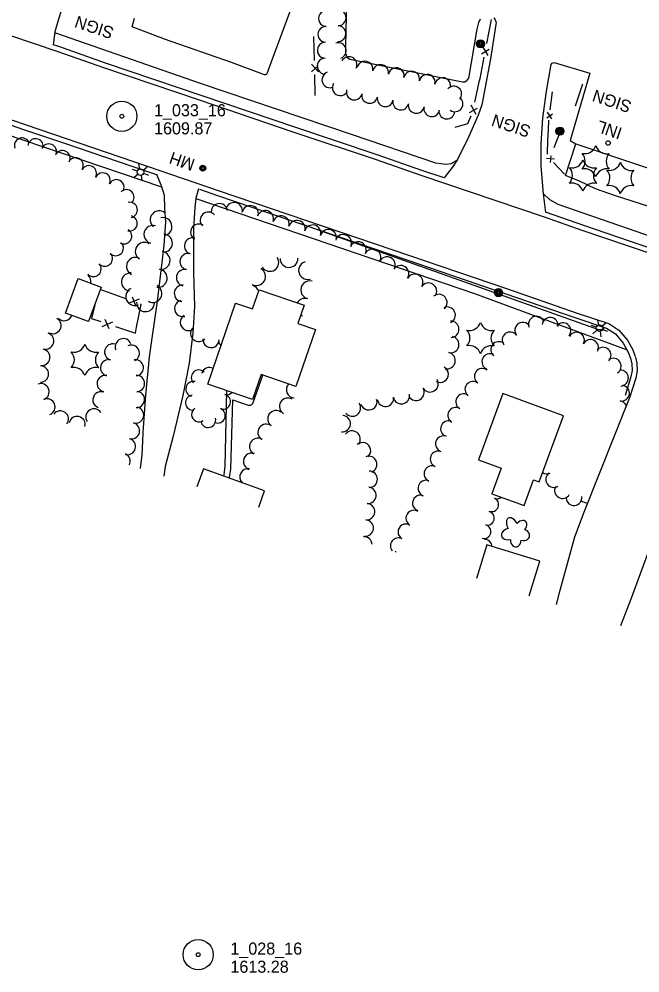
# Model space of a CAD drawing. Extents: x 189384 to 193282, y 256970 to 260388.
# Drawn here: x 191805.5 to 192114.2, y 258379.4 to 258853.2 of the extents above; entities that cross this region are included whole.
import ezdxf

# ---------------------------------------------------------------- set-up
doc = ezdxf.new("R2010")
doc.units = 0
for name, color, linetype in [('E_DRN_Grate', 7, 'Continuous'), ('E_DWY', 7, 'Continuous'), ('E_LAND_Vegetation', 7, 'Continuous'), ('E_MAP_PassPoints', 7, 'Continuous'), ('E_MISCPROP', 7, 'Continuous'), ('E_MISCPROP_HvyLine', 7, 'Continuous'), ('E_MISCPROP_Railing', 7, 'Continuous'), ('E_PATH_Sidewalk', 7, 'Continuous'), ('E_RDWY', 7, 'Continuous')]:
    doc.layers.add(name, color=color, linetype=linetype)

# ---------------------------------------------------------------- blocks, each defined once
blk = doc.blocks.new('PP')
at = {"layer": 'E_MAP_PassPoints'}
for radius in [7.5, 0.96]:
    blk.add_circle((0, 0), radius, dxfattribs=at)
blk = doc.blocks.new('PP_6')
at = {"layer": 'E_MAP_PassPoints'}
for radius in [7.5, 0.96]:
    blk.add_circle((0, 0), radius, dxfattribs=at)
blk = doc.blocks.new('INL')
at = {"layer": 'E_MISCPROP_Railing'}
blk.add_text('INL', height=6, rotation=0, dxfattribs=at).set_placement((-5.79, -2.75))
blk = doc.blocks.new('MHO_1')
at = {"layer": 'E_DRN_Grate'}
for centre, radius in [((0.04, -0.06), 1.5), ((0.04, -0.06), 1.22), ((0.04, -0.07), 0.968), ((0.01, -0.08), 0.605)]:
    blk.add_circle(centre, radius, dxfattribs=at)
blk = doc.blocks.new('POLE_1')
at = {"layer": 'E_MISCPROP'}
for radius in [2.02, 1.51, 1.01, 0.504]:
    blk.add_circle((0.03, -0.09), radius, dxfattribs=at)
blk = doc.blocks.new('LTP_1')
at = {"layer": 'E_MISCPROP'}
for p, q in [((-1.61, 0.09), (-4.22, 0.17)), ((-0.78, 1.46), (-1.98, 3.76)), ((0.86, 1.37), (2.22, 3.6)), ((1.66, 0), (4.18, -0.07)), ((-0.86, -1.4), (-2.22, -3.59)), ((0.78, -1.44), (2.02, -3.62))]:
    blk.add_line(p, q, dxfattribs=at)
blk.add_circle((0.02, 0.01), 1.64, dxfattribs=at)
blk = doc.blocks.new('TREE')
at = {"layer": 'E_LAND_Vegetation'}
for centre, major_axis, ratio in [((-1.07, 3.38), (0.91, -3.32), 0.782863), ((2.88, 1.66), (-3.52, -1.95), 0.691916), ((-3.74, -0.07), (3.29, -0.08), 0.832022), ((-1.48, -3.66), (1.2, 3.24), 0.716896), ((2.54, -2.64), (-3.34, 3.06), 0.560249)]:
    blk.add_ellipse(centre, major_axis=major_axis, ratio=ratio, start_param=1.570796, end_param=4.712389, dxfattribs=at)
blk = doc.blocks.new('PINEL')
at = {"layer": 'E_LAND_Vegetation'}
for centre, start, end in [((-8.23, 7.26), 275.2112, 0.9761), ((2.17, 10.66), 215.2112, 300.9761), ((10.31, 3.35), 155.2112, 240.9761), ((-10.49, -3.45), 335.2112, 60.9761), ((8.05, -7.36), 95.2112, 180.9761), ((-2.35, -10.75), 35.2112, 120.9761)]:
    blk.add_arc(centre, 5.72, start, end, dxfattribs=at)
blk = doc.blocks.new('SIGN')
at = {"layer": 'E_MISCPROP'}
blk.add_text('SIGN', height=6, rotation=0, dxfattribs=at).set_placement((0, -3))

msp = doc.modelspace()

# ---------------------------------------------------------------- linework, layer by layer
at = {"layer": 'E_DWY'}
for points in [[(191943.69, 258866.81), (191930.63, 258831.49), (191928.7, 258826.04), (191928.09, 258825.58), (191927.51, 258825.43), (191911.17, 258831.57), (191877.77, 258843.23), (191861.72, 258849.39), (191862.79, 258853.56)], [(191968.49, 258869.76), (191967.73, 258839.81), (191967.82, 258836.02), (191968.59, 258834.17), (191969.89, 258833.33), (192025.87, 258822.06), (192027.06, 258822.08), (192028.32, 258822.81), (192029.01, 258823.78), (192033.28, 258848.26), (192033.98, 258851.56), (192034.96, 258853.31)], [(191826.52, 258857.93), (191824.69, 258851.95), (191823.32, 258846.82), (191822.36, 258840.46)], [(192041.49, 258853.79), (192042.15, 258852.8), (192042.61, 258851.53), (192042.57, 258850.55), (192039.78, 258833.38), (192035.51, 258810.64), (192033.79, 258805.43), (192028.91, 258794.58), (192023.45, 258783.42), (192021.28, 258780.08), (192016.81, 258774.26)], [(192067.35, 258757.14), (192066.13, 258766.35), (192065.01, 258780.17), (192064.99, 258791.29), (192065.85, 258803.99), (192067.64, 258817.35), (192070.03, 258830.58), (192070.58, 258831.32), (192071.59, 258831.55), (192089.25, 258826.3), (192079.49, 258792.89)], [(192079.49, 258792.89), (192082.26, 258791.22)], [(191865.79, 258630), (191866.69, 258636.73), (191866.97, 258643.55), (191867.19, 258647.9), (191867.82, 258657.06), (191868.52, 258666.37), (191870.32, 258685.37), (191874.29, 258713.12), (191876.66, 258732.31), (191877.69, 258740.91), (191878.39, 258752.32), (191877.94, 258759.3), (191877.75, 258765.52), (191876.35, 258770.34), (191873.96, 258775.89)], [(191894.73, 258768.81), (191893.39, 258764.29), (191892.81, 258759.84), (191892.14, 258749.09), (191892.26, 258727.24), (191892.63, 258710.41), (191891.83, 258697.19), (191890.05, 258682.31), (191886.91, 258666.19), (191882.07, 258645.98), (191878.13, 258630.96), (191877.53, 258626.16)]]:
    msp.add_lwpolyline(points, dxfattribs=at)
at = {"layer": 'E_LAND_Vegetation'}
for centre, radius, start, end in [((191958.3, 258853.48), 3.95, 87.9929, 267.9929), ((191964.11, 258853.85), 3.95, 269.0836, 89.0836), ((191958.03, 258845.59), 3.95, 87.9929, 267.9929), ((191963.98, 258845.95), 3.95, 269.0836, 89.0836), ((191957.75, 258837.7), 3.95, 87.9929, 267.9929), ((191964.2, 258837.47), 3.95, 288.8554, 108.8554), ((191957.61, 258829.84), 3.95, 89.1548, 269.1548), ((191969.52, 258830.54), 3.95, 334.9967, 154.9967), ((191977.49, 258828.33), 3.95, 347.9312, 167.9312), ((191985.22, 258826.68), 3.95, 347.9312, 167.9312), ((191992.94, 258825.03), 3.95, 347.9312, 167.9312), ((191960, 258823.04), 3.95, 110.0681, 290.0681), ((192000.66, 258823.37), 3.95, 347.9312, 167.9312), ((192008.38, 258821.73), 3.95, 347.9312, 167.9312), ((192016.1, 258820.07), 3.95, 347.9312, 167.9312), ((191965.2, 258819.11), 3.95, 147.0795, 327.0795), ((192021.58, 258815.92), 3.95, 319.4548, 139.4548), ((191972.14, 258816.97), 3.95, 165.2931, 345.2931), ((191979.77, 258815.3), 3.95, 167.9151, 347.9151), ((191987.5, 258813.66), 3.95, 167.9151, 347.9151), ((191995.22, 258812), 3.95, 167.9151, 347.9151), ((192002.94, 258810.34), 3.95, 167.9151, 347.9151), ((192022.22, 258811.12), 3.95, 233.5764, 53.5764), ((192010.66, 258808.7), 3.95, 167.9151, 347.9151), ((192018.15, 258807.52), 3.95, 177.2126, 357.2126), ((191806.95, 258790.35), 3.81, 19.5481, 199.5481), ((191813.69, 258789.99), 3.81, 354.0709, 174.0709), ((191820.31, 258787.37), 3.81, 337.9625, 157.9625), ((191827.02, 258784.11), 3.81, 332.6243, 152.6243), ((191833.61, 258780.48), 3.81, 329.3504, 149.3504), ((191840.17, 258776.59), 3.81, 329.3504, 149.3504), ((191847.05, 258773), 3.81, 333.8333, 153.8333), ((191853.9, 258769.64), 3.81, 333.8333, 153.8333), ((191858.84, 258764.66), 3.81, 314.5484, 134.5484), ((191860.48, 258758.38), 3.81, 281.6364, 101.6364), ((191875.16, 258753.5), 4.46, 50.0664, 230.0664), ((191905.09, 258757.45), 4.08, 10.4354, 190.4354), ((191912.42, 258758.01), 4.08, 349.3317, 169.3317), ((191920.44, 258756.5), 4.08, 349.3317, 169.3317), ((191927.94, 258754), 4.08, 341.4374, 161.4374), ((191860.44, 258751.73), 3.81, 255.9861, 75.9861), ((191877.04, 258750.1), 4.46, 285.0394, 105.0394), ((191899.6, 258753.27), 4.08, 42.7915, 222.7915), ((191935.76, 258751.4), 4.08, 343.8636, 163.8636), ((191943.6, 258749.13), 4.08, 343.8636, 163.8636), ((191857.73, 258745.34), 3.81, 237.2022, 57.2022), ((191872.02, 258746.25), 4.46, 73.7449, 253.7449), ((191894.84, 258747.33), 4.08, 57.4204, 237.4204), ((191951.44, 258746.86), 4.08, 343.8636, 163.8636), ((191959.29, 258744.59), 4.08, 343.8636, 163.8636), ((191877.24, 258741.92), 4.46, 266.9672, 86.9672), ((191891.74, 258740.47), 4.08, 73.9881, 253.9881), ((191966.69, 258742.11), 4.08, 333.7987, 153.7987), ((191853.57, 258739.46), 3.81, 224.3286, 44.3286), ((191867.73, 258737.81), 4.46, 57.8475, 237.8475), ((191974.01, 258738.51), 4.08, 333.7987, 153.7987), ((191981.26, 258734.88), 4.08, 331.9739, 151.9739), ((191848.1, 258734.21), 3.81, 222.7244, 42.7244), ((191863.33, 258730.37), 4.46, 65.2079, 245.2079), ((191876.07, 258733.31), 4.46, 260.9805, 80.9805), ((191889.53, 258732.73), 4.08, 77.5869, 257.5869), ((191930.13, 258732.36), 4.45, 213.3328, 33.3328), ((191939.69, 258734.33), 4.45, 180.4967, 0.4967), ((191988.46, 258731.04), 4.08, 331.9739, 151.9739), ((191842.48, 258729.07), 3.81, 222.3941, 42.3941), ((191923.56, 258725.31), 4.45, 240.4239, 60.4239), ((191948.93, 258728.34), 4.45, 106.5344, 286.5344), ((191995.19, 258726.72), 4.08, 326.8568, 146.8568), ((191837.41, 258723.01), 3.81, 344.3499, 51.5637), ((191860.84, 258722.64), 4.46, 84.2717, 264.2717), ((191874.67, 258724.49), 4.46, 260.9805, 80.9805), ((191887.77, 258724.76), 4.08, 77.5869, 257.5869), ((192002.19, 258722.42), 4.08, 328.5674, 148.5674), ((191872.02, 258716.91), 4.46, 240.4585, 60.4585), ((191886.73, 258716.93), 4.08, 85.1601, 265.1601), ((191920.39, 258716.56), 4.45, 18.3962, 72.3928), ((191949.96, 258718.65), 4.45, 74.953, 254.953), ((192009.02, 258718.03), 4.08, 327.23, 147.23), ((191862.95, 258715.37), 4.46, 114.6804, 294.6804), ((192014.19, 258712.43), 4.08, 311.478, 131.478), ((191868.36, 258712.34), 4.46, 177.2126, 357.2126), ((191886.88, 258709.5), 4.08, 104.3509, 284.3509), ((191947.6, 258710.04), 4.45, 74.3976, 150.0783), ((192018.34, 258706.12), 4.08, 295.3481, 115.3481), ((191827.86, 258707.44), 4.05, 226.5277, 339.0909), ((191889.7, 258702.52), 4.08, 120.8582, 300.8582), ((191945.2, 258701.46), 4.45, 74.3976, 88.0208), ((192062.67, 258701.62), 3.95, 22.8303, 202.8303), ((191822.31, 258700.97), 4.05, 240.7147, 60.7147), ((192020.12, 258699.08), 4.08, 272.9347, 92.9347), ((192055.9, 258698.62), 3.95, 37.418, 217.418), ((192069.52, 258700.99), 3.95, 353.241, 173.241), ((192075.84, 258698.41), 3.95, 320.8506, 140.8506), ((191818.71, 258693.32), 4.05, 252.6059, 72.6059), ((191894.8, 258697.09), 4.08, 139.538, 319.538), ((192049.63, 258693.82), 3.95, 37.4181, 217.4181), ((192082.58, 258693.67), 3.95, 333.1562, 153.1562), ((191852.04, 258687.82), 4.05, 75.2948, 255.2948), ((191857.33, 258690.44), 4.05, 21.0135, 201.0135), ((191861.3, 258687.24), 4.05, 294.6605, 114.6605), ((191900.96, 258694.1), 4.08, 176.1313, 356.1313), ((191908.55, 258694.13), 4.08, 191.5013, 228.8335), ((192020.09, 258691.49), 4.08, 257.1763, 77.1763), ((192043.98, 258689.02), 3.95, 51.9084, 231.9084), ((192089.54, 258690.05), 3.95, 331.5344, 151.5344), ((191816.8, 258685.19), 4.05, 260.9709, 80.9709), ((192018.28, 258683.53), 4.08, 257.1763, 77.1763), ((192039.55, 258682.98), 3.95, 63.7505, 243.7505), ((192095.86, 258686.21), 3.95, 317.0922, 137.0922), ((191849.98, 258679.99), 4.05, 75.2948, 255.2948), ((191863.28, 258680), 4.05, 278.9207, 98.9207), ((192100.86, 258680.79), 3.95, 302.6176, 122.6176), ((191816.14, 258676.86), 4.05, 269.5484, 89.5484), ((191894.85, 258675.18), 3.75, 46.1308, 226.1308), ((191900.08, 258676.41), 3.75, 60.3805, 167.5859), ((192014.83, 258676.76), 4.08, 241.1394, 61.1394), ((192035.82, 258675.69), 3.95, 54.2538, 234.2538), ((192104.45, 258674.89), 3.95, 273.7334, 93.7334), ((191848.28, 258672.16), 4.05, 77.7893, 257.7893), ((191863.87, 258672.18), 4.05, 271.3823, 91.3823), ((191892.13, 258669.47), 3.75, 76.7106, 256.7106), ((192009.81, 258672.01), 4.08, 211.0795, 31.0795), ((192031.12, 258669.27), 3.95, 52.5487, 232.5487), ((191816.39, 258668.09), 4.05, 291.3472, 111.3472), ((191846.22, 258664.08), 4.05, 70.425, 250.425), ((191863.87, 258664.25), 4.05, 266.5069, 86.5069), ((191908.69, 258670.38), 3.75, 255.7276, 315.5791), ((191942.54, 258669.15), 4.17, 138.3731, 265.4461), ((192002.82, 258667.8), 4.08, 211.0795, 31.0795), ((192104.98, 258667.41), 3.95, 261.2003, 81.2003), ((191819.34, 258660.55), 4.05, 291.3472, 111.3472), ((191891.98, 258662.66), 3.75, 96.2719, 276.2719), ((191906.84, 258663.11), 3.75, 255.7276, 75.7276), ((191939.09, 258660.79), 4.17, 59.295, 239.295), ((191979.36, 258663.13), 4.08, 196.8826, 16.8826), ((191987.63, 258664.85), 4.08, 187.5446, 7.5446), ((191995.59, 258666.12), 4.08, 190.5739, 10.5739), ((192026.53, 258663.14), 3.95, 59.7369, 239.7369), ((192103.77, 258659.61), 3.95, 22.3655, 81.2003), ((191825.99, 258654.53), 4.05, 322.815, 142.815), ((191842.72, 258655.56), 4.05, 33.4782, 213.4782), ((191863.39, 258656.53), 4.05, 255.5584, 75.5584), ((191894.99, 258656.88), 3.75, 123.8009, 303.8009), ((191904.25, 258656.3), 3.75, 248.4258, 68.4258), ((191933.26, 258654.6), 4.17, 54.1435, 234.1435), ((191971.22, 258659.97), 4.08, 216.5988, 36.5988), ((192022.56, 258656.32), 3.95, 59.7369, 239.7369), ((191834.32, 258651.78), 4.05, 346.6306, 166.6306), ((191899.49, 258654.08), 3.75, 193.6622, 13.6622), ((191966.13, 258652.22), 4.08, 265.0717, 85.0717), ((192019.02, 258649.71), 3.95, 71.3487, 251.3487), ((191861.37, 258648.69), 4.05, 255.5584, 75.5584), ((191928.37, 258647.83), 4.17, 54.1435, 234.1435), ((191971.06, 258644.58), 4.08, 322.9858, 142.9858), ((191859.35, 258640.85), 4.05, 255.5584, 75.5584), ((191924.18, 258640.84), 4.17, 59.8028, 239.8028), ((192016.5, 258642.23), 3.95, 71.3487, 251.3487), ((191976.22, 258638.79), 4.08, 310.9675, 130.9675), ((191856.68, 258633.59), 4.05, 333.5643, 65.3961), ((191921.17, 258633.48), 4.17, 70.6445, 250.6445), ((191979.33, 258632.02), 4.08, 291.4744, 111.4744), ((192013.83, 258634.66), 3.95, 67.1683, 247.1683), ((191919.35, 258625.74), 4.17, 81.2032, 223.3967), ((192010.77, 258627.39), 3.95, 67.1683, 247.1683), ((191979.56, 258624.62), 4.08, 269.9153, 89.9153), ((192067.77, 258631.26), 3.95, 237.7058, 295.8428), ((192071.31, 258624.51), 3.95, 123.9902, 303.9902), ((191978.94, 258616.66), 4.08, 264.642, 84.642), ((192007.78, 258620.17), 3.95, 69.7671, 249.7671), ((192075.66, 258619.06), 3.95, 149.0328, 329.0328), ((192005.05, 258612.77), 3.95, 69.7671, 249.7671), ((192043.07, 258618.36), 3.43, 247.7273, 309.0591), ((192081.35, 258615.56), 3.95, 186.2229, 6.2229), ((191978.24, 258608.51), 4.08, 265.1191, 85.1191), ((192040.47, 258612.02), 3.43, 247.7273, 67.7273), ((192087.59, 258616.93), 3.95, 225.1521, 278.3558), ((192001.78, 258605.27), 3.95, 60.0396, 240.0396), ((192038.33, 258605.28), 3.43, 255.7608, 75.7608), ((191977.58, 258600.37), 4.08, 265.4346, 85.4346), ((191997.83, 258598.43), 3.95, 60.0396, 240.0396), ((192036.64, 258598.63), 3.43, 255.7608, 75.7608), ((191976.95, 258592), 4.08, 4.3514, 92.3984), ((191994.08, 258591.54), 3.95, 61.5399, 219.4374), ((192037.14, 258591.26), 3.43, 359.5388, 95.6415), ((191992.51, 258584.6), 3.95, 82.777, 90.1282)]:
    msp.add_arc(centre, radius, start, end, dxfattribs=at)
at = {"layer": 'E_MISCPROP'}
for p, q in [((192082.15, 258810.13), (192085.78, 258821.07)), ((192071.49, 258789.46), (192074.85, 258797.78))]:
    msp.add_line(p, q, dxfattribs=at)
at = {"layer": 'E_MISCPROP_HvyLine'}
for points in [[(191846.28, 258720.08), (191846.28, 258720.08), (191840.02, 258702.93), (191840.02, 258702.93), (191828.56, 258707.12), (191834.83, 258724.27), (191834.83, 258724.27), (191846.28, 258720.08)], [(191921.59, 258664.22), (191899.26, 258671.94), (191899.26, 258671.94), (191913.15, 258712.15), (191913.15, 258712.15), (191913.15, 258712.15), (191921.6, 258709.23), (191921.6, 258709.23), (191924.9, 258718.77), (191947.14, 258711.08), (191947.14, 258711.08), (191944.01, 258702.01), (191952.82, 258698.96), (191943.04, 258670.67), (191943.04, 258670.67), (191925.86, 258676.6), (191925.86, 258676.6), (191925.86, 258676.6)], [(192063.99, 258623.42), (192076.1, 258656.13), (192076.1, 258656.13), (192076.1, 258656.13), (192046.03, 258667.26), (192046.03, 258667.26), (192033.85, 258634.34), (192033.85, 258634.34), (192045.2, 258630.14), (192045.2, 258630.14), (192040.5, 258617.45), (192040.5, 258617.45), (192056.52, 258611.52), (192061.3, 258624.42), (192061.3, 258624.42), (192063.99, 258623.42)]]:
    msp.add_lwpolyline(points, close=True, dxfattribs=at)
for points in [[(191924.61, 258610.76), (191927.51, 258618.85), (191897.12, 258629.75), (191897.12, 258629.75), (191893.91, 258620.8)], [(192059.09, 258566.77), (192064.38, 258583.87), (192064.38, 258583.87), (192038.02, 258592.03), (192032.86, 258575.35)]]:
    msp.add_lwpolyline(points, dxfattribs=at)
at = {"layer": 'E_MISCPROP_Railing'}
for p, q in [((192035.32, 258835.92), (192039.21, 258838.22)), ((192038.69, 258835.09), (192036.03, 258839.65)), ((191954.32, 258826.92), (191950.82, 258830.76)), ((191950.91, 258827.02), (191954.18, 258830.05)), ((192032.74, 258805.83), (192030.19, 258810.45)), ((192029.39, 258806.74), (192033.34, 258808.95)), ((192067.84, 258804.15), (192070.61, 258806.06)), ((192070.38, 258803.71), (192068.18, 258806.96)), ((192071.61, 258783.58), (192067.7, 258784.01)), ((192069.62, 258781.93), (192069.97, 258785.28)), ((191863.74, 258710.45), (191861.92, 258715.14)), ((191865.26, 258714), (191859.78, 258711.9)), ((191846.72, 258700.56), (191852.13, 258702.82)), ((191848.12, 258704.15), (191850.09, 258699.52))]:
    msp.add_line(p, q, dxfattribs=at)
for points in [[(192037.97, 258841.13), (192040.39, 258853.01)], [(191952.36, 258832.59), (191952.08, 258844.52)], [(192034.64, 258823.75), (192036.63, 258834.22)], [(191952.77, 258815.17), (191952.52, 258825.66)], [(192032.14, 258811.9), (192034.42, 258822.61), (192034.64, 258823.75)], [(192069.53, 258808.16), (192070.62, 258817.12)], [(192022.34, 258799.53), (192028.66, 258801.4), (192030.25, 258805.14)], [(192068.46, 258795.04), (192068.84, 258802.52), (192068.9, 258802.96)], [(192068.2, 258786.02), (192068.37, 258793.22), (192068.46, 258795.04)], [(192092.07, 258768.85), (192084.12, 258772.62), (192077.1, 258775.47), (192082.26, 258791.22), (192108.94, 258782.22), (192144.83, 258770.29), (192181.19, 258757.84), (192205.48, 258749.77), (192212.53, 258747.46), (192220.95, 258744.75)], [(192076.58, 258776.12), (192071.21, 258781.96)], [(192218.94, 258728.12), (192199.1, 258733.72), (192175.73, 258740.83), (192150.89, 258748.92), (192123.18, 258758.56), (192101.57, 258765.51), (192092.07, 258768.85)], [(191858.49, 258714.28), (191845.86, 258718.91)], [(191843.09, 258711.33), (191841.5, 258704.47), (191846.06, 258702.96)], [(191863.94, 258700.24), (191866.23, 258711.44), (191865.84, 258711.58)], [(191853.49, 258700.49), (191863.32, 258697.21), (191863.94, 258700.24)]]:
    msp.add_lwpolyline(points, dxfattribs=at)
msp.add_circle((192098.3, 258791.66), 1.1, dxfattribs=at)
at = {"layer": 'E_PATH_Sidewalk'}
for points in [[(192023.18, 258783.01), (192020.37, 258781.3), (192017.87, 258780.92), (192015.17, 258781.25), (192012.68, 258781.67), (191970.73, 258795.86), (191896.22, 258821.1), (191823.25, 258846.33)], [(191876.51, 258769.78), (191787.72, 258799.62), (191714.95, 258824.39)], [(191893.35, 258764.02), (192031.97, 258716.86), (192107.79, 258688.84)], [(192498.67, 258617.82), (192497.82, 258619.62), (192496.56, 258621.2), (192495.43, 258621.85), (192494.11, 258622.2), (192491.6, 258621.74), (192488, 258621.58), (192483.78, 258621.89), (192477.84, 258623.09), (192419.67, 258643.1), (192351.3, 258666.28), (192273, 258693.15), (192211.43, 258714.17), (192133.76, 258740.22), (192073.57, 258761.04), (192069.37, 258763.37), (192066.12, 258766.49)], [(192096.42, 258700.04), (192095.76, 258699.19), (192094.51, 258698.9), (192093.72, 258698.85), (191945.05, 258751.66)], [(191909.98, 258625.14), (191910.1, 258625.68), (191910.73, 258629.69), (191911.69, 258664.11), (191919.46, 258661.47), (191920.53, 258661.42), (191921.22, 258661.82), (191921.72, 258662.21), (191926.71, 258676.31)], [(191907.29, 258626.11), (191907.47, 258626.87), (191907.91, 258631.17), (191908.7, 258668.68)]]:
    msp.add_lwpolyline(points, dxfattribs=at)
at = {"layer": 'E_RDWY'}
for points in [[(192131.43, 258732.62), (192085.4, 258748.24), (192066.63, 258754.75), (192005.41, 258775.48), (191982.76, 258783.4), (191941.78, 258797.07), (191895.74, 258812.69), (191847.62, 258829), (191824.45, 258837.12), (191778.2, 258852.72)], [(191684, 258843.05), (191718.4, 258831.4), (191751.39, 258820.27), (191788.5, 258807.62), (191809.06, 258800.63), (191828.87, 258793.85), (191869.09, 258780.19), (191905.01, 258767.95), (191999.53, 258735.73), (192047.75, 258719.3), (192083.01, 258707.19), (192098.65, 258701.93), (192103.66, 258698.73), (192107.92, 258693.73), (192110.64, 258688.87), (192111.86, 258685.6)], [(191683.2, 258840.68), (191717.6, 258829.03), (191750.58, 258817.9), (191787.7, 258805.26), (191808.26, 258798.26), (191828.06, 258791.48), (191868.28, 258777.82), (191874.27, 258775.78)], [(192016.81, 258774.26), (192006.22, 258777.85), (191983.57, 258785.77), (191942.57, 258799.44), (191896.55, 258815.06), (191848.43, 258831.37), (191825.26, 258839.49), (191822.36, 258840.46)], [(191895.13, 258768.67), (191904.2, 258765.58), (191998.73, 258733.37), (192046.95, 258716.93), (192082.2, 258704.82), (192097.56, 258699.66), (192102, 258696.82), (192105.86, 258692.3), (192108.36, 258687.82), (192109.52, 258684.72)], [(192509.98, 258625.99), (192507.94, 258627.43), (192503.5, 258621.15), (192499.48, 258618.13), (192495.11, 258616.44), (192491.25, 258615.67), (192487.47, 258615.26), (192483.95, 258615.71), (192478.88, 258616.89), (192452.34, 258626), (192410.43, 258640.28), (192372.34, 258653.16), (192324.42, 258669.5), (192279.76, 258684.74), (192227.1, 258702.65), (192183.39, 258717.53), (192132.24, 258734.99), (192086.21, 258750.6), (192067.63, 258757.05)], [(192109.52, 258684.72), (192110.04, 258682.02), (192110.26, 258678.65), (192109.65, 258675.44), (192106.81, 258666.31)], [(192111.97, 258685.2), (192112.53, 258682.34), (192112.78, 258678.49), (192112.08, 258674.83), (192109.2, 258665.57)], [(192109.2, 258665.57), (192086.39, 258608.6), (192081.62, 258595.91), (192073.83, 258567.53), (192072.43, 258562.41)], [(192144.92, 258658.51), (192130.2, 258620.77), (192109.61, 258565.05), (192104.56, 258551.9)]]:
    msp.add_lwpolyline(points, dxfattribs=at)

# ---------------------------------------------------------------- block references
at = {"layer": 'E_DRN_Grate', "xscale": 0.9999984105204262, "yscale": 0.9999984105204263, "rotation": 160.87836244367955}
msp.add_blockref('MHO_1', (191896.85, 258779.07), dxfattribs=at)
at = {"layer": 'E_LAND_Vegetation'}
for name, p, rotation in [('PINEL', (192092.05, 258782.55), 161.72867133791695), ('PINEL', (192085.71, 258775.48), 161.72867145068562), ('PINEL', (192104.32, 258774.24), 161.72867111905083), ('PINEL', (192034.77, 258694.72), 161.72867235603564), ('PINEL', (191838.09, 258683.92), 161.72867586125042), ('TREE', (192052.5, 258598.05), 161.7286720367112)]:
    msp.add_blockref(name, p, dxfattribs=dict(at, rotation=rotation))
at = {"layer": 'E_MAP_PassPoints'}
for name, p, rotation in [('PP_6', (191856.58, 258804.92), 0.00014127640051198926), ('PP', (191894.53, 258388.51), 0.04069489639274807)]:
    msp.add_blockref(name, p, dxfattribs=dict(at, rotation=rotation))
at = {"layer": 'E_MISCPROP'}
for name, p, rotation in [('SIGN', (191852.15, 258845.99), 161.7286756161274), ('POLE_1', (192034.85, 258840.8), 161.72867235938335), ('SIGN', (192109.55, 258809.31), 161.7286710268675), ('SIGN', (192059.42, 258797.07), 161.72867192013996), ('POLE_1', (192074.37, 258797.43), 161.7286716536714), ('LTP_1', (191865.89, 258777.17), 161.72867536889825), ('POLE_1', (192043.83, 258717.21), 161.72867219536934), ('LTP_1', (192094.02, 258699.63), 161.72867130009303)]:
    msp.add_blockref(name, p, dxfattribs=dict(at, rotation=rotation))
at = {"layer": 'E_MISCPROP_Railing', "rotation": 161.06331329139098}
msp.add_blockref('INL', (192099.43, 258798.22), dxfattribs=at)

# ---------------------------------------------------------------- texts
at = {"layer": 'E_DRN_Grate'}
msp.add_text('MH', height=6, rotation=160.8783, dxfattribs=at).set_placement((191893.38, 258783.32))
at = {"layer": 'E_MAP_PassPoints'}
for s, rotation, p in [('1_033_16', 0, (191872.58, 258804.92)), ('1609.87', 0, (191872.58, 258795.92)), ('1_028_16', 0.0407, (191910.53, 258388.52)), ('1613.28', 0.0407, (191910.54, 258379.52))]:
    msp.add_text(s, height=6, rotation=rotation, dxfattribs=at).set_placement(p)

doc.saveas('drawing.dxf')
